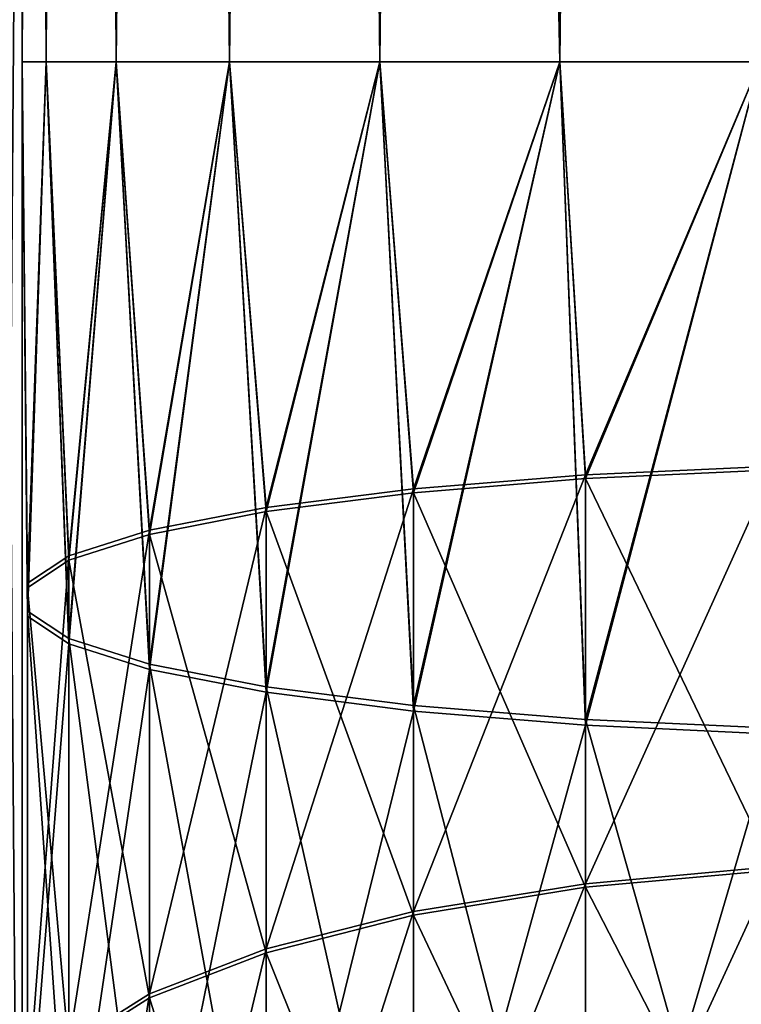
# Model space of a CAD drawing. Header units: inches. Extents: x -4.64 to 4.64, y -1.42 to 0.49.
# Tile 406 of 608: x 3.804 to 3.8489, y -1.1836 to -1.1224. Entities that reach past the tile are written whole.
import ezdxf

# ---------------------------------------------------------------- set-up
doc = ezdxf.new("R2010")
doc.units = ezdxf.units.IN
doc.header["$LTSCALE"] = 65.185185
doc.header["$MEASUREMENT"] = 0
for name, color, linetype in [('720', 7, 'CONTINUOUS'), ('75', 7, 'CONTINUOUS'), ('77', 7, 'CONTINUOUS'), ('81', 7, 'CONTINUOUS'), ('84', 7, 'CONTINUOUS')]:
    doc.layers.add(name, color=color, linetype=linetype)

msp = doc.modelspace()

# ---------------------------------------------------------------- linework, layer by layer
at = {"layer": '720', "color": 7, "linetype": 'CONTINUOUS', "true_color": 0xa2afbf}
for points in [[(3.80421, -1.053471, -8.41521), (3.802731, -1.243, -8.428339), (3.80421, -0.741, -8.41521), (3.80421, -1.053471, -8.41521)], [(3.80421, -0.741, -8.41521), (3.802731, -1.243, -8.428339), (3.802731, -0.741, -8.428339), (3.80421, -0.741, -8.41521)], [(3.80421, -1.243, -8.41521), (3.802731, -1.243, -8.428339), (3.80421, -1.053471, -8.41521), (3.80421, -1.243, -8.41521)], [(3.802731, -1.243, -8.402081), (3.80421, -1.243, -8.41521), (3.802731, -1.053471, -8.402081), (3.802731, -1.243, -8.402081)], [(3.802731, -1.053471, -8.402081), (3.80421, -1.243, -8.41521), (3.80421, -1.053471, -8.41521), (3.802731, -1.053471, -8.402081)]]:
    msp.add_3dface(points, dxfattribs=at)
at = {"layer": '75', "color": 7, "linetype": 'CONTINUOUS', "true_color": 0xa2afbf}
for points in [[(3.80569, -0.243, -8.798868), (3.80421, -0.243, -8.812), (3.805689, -1.125, -8.798871), (3.80569, -0.243, -8.798868)], [(3.80421, -0.243, -8.812), (3.80569, -0.243, -8.825132), (3.80421, -1.125, -8.812), (3.80421, -0.243, -8.812)], [(3.805689, -1.125, -8.798871), (3.80421, -0.243, -8.812), (3.80421, -1.125, -8.812), (3.805689, -1.125, -8.798871)], [(3.80421, -1.125, -8.812), (3.80569, -0.243, -8.825132), (3.805689, -1.125, -8.825129), (3.80421, -1.125, -8.812)], [(3.810053, -1.125, -8.786401), (3.80569, -0.243, -8.798868), (3.805689, -1.125, -8.798871), (3.810053, -1.125, -8.786401)], [(3.805689, -1.125, -8.825129), (3.80569, -0.243, -8.825132), (3.810053, -1.125, -8.837599), (3.805689, -1.125, -8.825129)], [(3.810055, -0.243, -8.786397), (3.80569, -0.243, -8.798868), (3.810053, -1.125, -8.786401), (3.810055, -0.243, -8.786397)], [(3.80569, -0.243, -8.825132), (3.810055, -0.243, -8.837603), (3.810053, -1.125, -8.837599), (3.80569, -0.243, -8.825132)], [(3.817082, -1.125, -8.775214), (3.810055, -0.243, -8.786397), (3.810053, -1.125, -8.786401), (3.817082, -1.125, -8.775214)], [(3.810053, -1.125, -8.837599), (3.810055, -0.243, -8.837603), (3.817082, -1.125, -8.848786), (3.810053, -1.125, -8.837599)], [(3.817083, -0.243, -8.775213), (3.810055, -0.243, -8.786397), (3.817082, -1.125, -8.775214), (3.817083, -0.243, -8.775213)], [(3.810055, -0.243, -8.837603), (3.817083, -0.243, -8.848787), (3.817082, -1.125, -8.848786), (3.810055, -0.243, -8.837603)], [(3.826424, -1.125, -8.765872), (3.817083, -0.243, -8.775213), (3.817082, -1.125, -8.775214), (3.826424, -1.125, -8.765872)], [(3.817083, -0.243, -8.848787), (3.826422, -0.243, -8.858127), (3.817082, -1.125, -8.848786), (3.817083, -0.243, -8.848787)], [(3.817082, -1.125, -8.848786), (3.826422, -0.243, -8.858127), (3.826424, -1.125, -8.858128), (3.817082, -1.125, -8.848786)], [(3.826422, -0.243, -8.765873), (3.817083, -0.243, -8.775213), (3.826424, -1.125, -8.765872), (3.826422, -0.243, -8.765873)], [(3.837609, -0.243, -8.758844), (3.826422, -0.243, -8.765873), (3.826424, -1.125, -8.765872), (3.837609, -0.243, -8.758844)], [(3.826422, -0.243, -8.858127), (3.837609, -0.243, -8.865156), (3.826424, -1.125, -8.858128), (3.826422, -0.243, -8.858127)], [(3.837611, -1.125, -8.758843), (3.837609, -0.243, -8.758844), (3.826424, -1.125, -8.765872), (3.837611, -1.125, -8.758843)], [(3.826424, -1.125, -8.858128), (3.837609, -0.243, -8.865156), (3.837611, -1.125, -8.865157), (3.826424, -1.125, -8.858128)], [(3.850079, -0.243, -8.75448), (3.837609, -0.243, -8.758844), (3.837611, -1.125, -8.758843), (3.850079, -0.243, -8.75448)], [(3.837609, -0.243, -8.865156), (3.850079, -0.243, -8.86952), (3.837611, -1.125, -8.865157), (3.837609, -0.243, -8.865156)], [(3.850081, -1.125, -8.754479), (3.850079, -0.243, -8.75448), (3.837611, -1.125, -8.758843), (3.850081, -1.125, -8.754479)], [(3.837611, -1.125, -8.865157), (3.850079, -0.243, -8.86952), (3.850081, -1.125, -8.869521), (3.837611, -1.125, -8.865157)]]:
    msp.add_3dface(points, dxfattribs=at)
at = {"layer": '77', "color": 7, "linetype": 'CONTINUOUS', "true_color": 0xa2afbf}
for points in [[(3.805689, -1.125, -8.798871), (3.80421, -1.125, -8.812), (3.804533, -1.157709, -8.803493), (3.805689, -1.125, -8.798871)], [(3.80421, -1.125, -8.812), (3.805689, -1.125, -8.825129), (3.804533, -1.159464, -8.815702), (3.80421, -1.125, -8.812)], [(3.804533, -1.157709, -8.803493), (3.80421, -1.125, -8.812), (3.804533, -1.159464, -8.815702), (3.804533, -1.157709, -8.803493)], [(3.807098, -1.155992, -8.791551), (3.805689, -1.125, -8.798871), (3.804533, -1.157709, -8.803493), (3.807098, -1.155992, -8.791551)], [(3.804533, -1.159464, -8.815702), (3.805689, -1.125, -8.825129), (3.807098, -1.161181, -8.827644), (3.804533, -1.159464, -8.815702)], [(3.810053, -1.125, -8.786401), (3.805689, -1.125, -8.798871), (3.807098, -1.155992, -8.791551), (3.810053, -1.125, -8.786401)], [(3.805689, -1.125, -8.825129), (3.810053, -1.125, -8.837599), (3.807098, -1.161181, -8.827644), (3.805689, -1.125, -8.825129)], [(3.812115, -1.154388, -8.780398), (3.810053, -1.125, -8.786401), (3.807098, -1.155992, -8.791551), (3.812115, -1.154388, -8.780398)], [(3.807098, -1.161181, -8.827644), (3.810053, -1.125, -8.837599), (3.812115, -1.162785, -8.838798), (3.807098, -1.161181, -8.827644)], [(3.817082, -1.125, -8.775214), (3.810053, -1.125, -8.786401), (3.812115, -1.154388, -8.780398), (3.817082, -1.125, -8.775214)], [(3.810053, -1.125, -8.837599), (3.817082, -1.125, -8.848786), (3.812115, -1.162785, -8.838798), (3.810053, -1.125, -8.837599)], [(3.819364, -1.152968, -8.770521), (3.817082, -1.125, -8.775214), (3.812115, -1.154388, -8.780398), (3.819364, -1.152968, -8.770521)], [(3.812115, -1.162785, -8.838798), (3.817082, -1.125, -8.848786), (3.819364, -1.164205, -8.848675), (3.812115, -1.162785, -8.838798)], [(3.826424, -1.125, -8.765872), (3.817082, -1.125, -8.775214), (3.819364, -1.152968, -8.770521), (3.826424, -1.125, -8.765872)], [(3.817082, -1.125, -8.848786), (3.826424, -1.125, -8.858128), (3.819364, -1.164205, -8.848675), (3.817082, -1.125, -8.848786)], [(3.828531, -1.151793, -8.762352), (3.826424, -1.125, -8.765872), (3.819364, -1.152968, -8.770521), (3.828531, -1.151793, -8.762352)], [(3.819364, -1.164205, -8.848675), (3.826424, -1.125, -8.858128), (3.828531, -1.165379, -8.856844), (3.819364, -1.164205, -8.848675)], [(3.837611, -1.125, -8.758843), (3.826424, -1.125, -8.765872), (3.828531, -1.151793, -8.762352), (3.837611, -1.125, -8.758843)], [(3.826424, -1.125, -8.858128), (3.837611, -1.125, -8.865157), (3.828531, -1.165379, -8.856844), (3.826424, -1.125, -8.858128)], [(3.839213, -1.150916, -8.756247), (3.837611, -1.125, -8.758843), (3.828531, -1.151793, -8.762352), (3.839213, -1.150916, -8.756247)], [(3.828531, -1.165379, -8.856844), (3.837611, -1.125, -8.865157), (3.839213, -1.166257, -8.862948), (3.828531, -1.165379, -8.856844)], [(3.850081, -1.125, -8.754479), (3.837611, -1.125, -8.758843), (3.839213, -1.150916, -8.756247), (3.850081, -1.125, -8.754479)], [(3.837611, -1.125, -8.865157), (3.850081, -1.125, -8.869521), (3.839213, -1.166257, -8.862948), (3.837611, -1.125, -8.865157)], [(3.850943, -1.150373, -8.752475), (3.850081, -1.125, -8.754479), (3.839213, -1.150916, -8.756247), (3.850943, -1.150373, -8.752475)], [(3.839213, -1.166257, -8.862948), (3.850081, -1.125, -8.869521), (3.850943, -1.166799, -8.866721), (3.839213, -1.166257, -8.862948)], [(3.839213, -1.150916, -8.756247), (3.828531, -1.151793, -8.762352), (3.839213, -1.176329, -8.750717), (3.839213, -1.150916, -8.756247)], [(3.850943, -1.150373, -8.752475), (3.839213, -1.150916, -8.756247), (3.850943, -1.175254, -8.74706), (3.850943, -1.150373, -8.752475)], [(3.850943, -1.175254, -8.74706), (3.839213, -1.150916, -8.756247), (3.839213, -1.176329, -8.750717), (3.850943, -1.175254, -8.74706)], [(3.828531, -1.151793, -8.762352), (3.819364, -1.152968, -8.770521), (3.828531, -1.178067, -8.756634), (3.828531, -1.151793, -8.762352)], [(3.839213, -1.176329, -8.750717), (3.828531, -1.151793, -8.762352), (3.828531, -1.178067, -8.756634), (3.839213, -1.176329, -8.750717)], [(3.819364, -1.152968, -8.770521), (3.812115, -1.154388, -8.780398), (3.819364, -1.180393, -8.764553), (3.819364, -1.152968, -8.770521)], [(3.828531, -1.178067, -8.756634), (3.819364, -1.152968, -8.770521), (3.819364, -1.180393, -8.764553), (3.828531, -1.178067, -8.756634)], [(3.812115, -1.154388, -8.780398), (3.807098, -1.155992, -8.791551), (3.812115, -1.183206, -8.774127), (3.812115, -1.154388, -8.780398)], [(3.819364, -1.180393, -8.764553), (3.812115, -1.154388, -8.780398), (3.812115, -1.183206, -8.774127), (3.819364, -1.180393, -8.764553)], [(3.807098, -1.155992, -8.791551), (3.804533, -1.157709, -8.803493), (3.807098, -1.186382, -8.784938), (3.807098, -1.155992, -8.791551)], [(3.812115, -1.183206, -8.774127), (3.807098, -1.155992, -8.791551), (3.807098, -1.186382, -8.784938), (3.812115, -1.183206, -8.774127)], [(3.804533, -1.157709, -8.803493), (3.804533, -1.159464, -8.815702), (3.804533, -1.189783, -8.796514), (3.804533, -1.157709, -8.803493)], [(3.807098, -1.186382, -8.784938), (3.804533, -1.157709, -8.803493), (3.804533, -1.189783, -8.796514), (3.807098, -1.186382, -8.784938)], [(3.804533, -1.159464, -8.815702), (3.807098, -1.161181, -8.827644), (3.804533, -1.19326, -8.808348), (3.804533, -1.159464, -8.815702)], [(3.804533, -1.189783, -8.796514), (3.804533, -1.159464, -8.815702), (3.804533, -1.19326, -8.808348), (3.804533, -1.189783, -8.796514)], [(3.804533, -1.19326, -8.808348), (3.807098, -1.161181, -8.827644), (3.807098, -1.19666, -8.819924), (3.804533, -1.19326, -8.808348)], [(3.807098, -1.161181, -8.827644), (3.812115, -1.162785, -8.838798), (3.807098, -1.19666, -8.819924), (3.807098, -1.161181, -8.827644)], [(3.807098, -1.19666, -8.819924), (3.812115, -1.162785, -8.838798), (3.812115, -1.199836, -8.830735), (3.807098, -1.19666, -8.819924)], [(3.812115, -1.162785, -8.838798), (3.819364, -1.164205, -8.848675), (3.812115, -1.199836, -8.830735), (3.812115, -1.162785, -8.838798)], [(3.812115, -1.199836, -8.830735), (3.819364, -1.164205, -8.848675), (3.819364, -1.202649, -8.840309), (3.812115, -1.199836, -8.830735)], [(3.819364, -1.164205, -8.848675), (3.828531, -1.165379, -8.856844), (3.819364, -1.202649, -8.840309), (3.819364, -1.164205, -8.848675)], [(3.819364, -1.202649, -8.840309), (3.828531, -1.165379, -8.856844), (3.828531, -1.204975, -8.848227), (3.819364, -1.202649, -8.840309)], [(3.828531, -1.165379, -8.856844), (3.839213, -1.166257, -8.862948), (3.828531, -1.204975, -8.848227), (3.828531, -1.165379, -8.856844)], [(3.828531, -1.204975, -8.848227), (3.839213, -1.166257, -8.862948), (3.839213, -1.206714, -8.854145), (3.828531, -1.204975, -8.848227)], [(3.839213, -1.166257, -8.862948), (3.850943, -1.166799, -8.866721), (3.839213, -1.206714, -8.854145), (3.839213, -1.166257, -8.862948)], [(3.839213, -1.206714, -8.854145), (3.850943, -1.166799, -8.866721), (3.850943, -1.207788, -8.857802), (3.839213, -1.206714, -8.854145)], [(3.850943, -1.175254, -8.74706), (3.839213, -1.176329, -8.750717), (3.850943, -1.19911, -8.738156), (3.850943, -1.175254, -8.74706)], [(3.839213, -1.176329, -8.750717), (3.828531, -1.178067, -8.756634), (3.839213, -1.200695, -8.741623), (3.839213, -1.176329, -8.750717)], [(3.850943, -1.19911, -8.738156), (3.839213, -1.176329, -8.750717), (3.839213, -1.200695, -8.741623), (3.850943, -1.19911, -8.738156)], [(3.828531, -1.178067, -8.756634), (3.819364, -1.180393, -8.764553), (3.828531, -1.203258, -8.747232), (3.828531, -1.178067, -8.756634)], [(3.839213, -1.200695, -8.741623), (3.828531, -1.178067, -8.756634), (3.828531, -1.203258, -8.747232), (3.839213, -1.200695, -8.741623)], [(3.819364, -1.180393, -8.764553), (3.812115, -1.183206, -8.774127), (3.819364, -1.206689, -8.754739), (3.819364, -1.180393, -8.764553)], [(3.828531, -1.203258, -8.747232), (3.819364, -1.180393, -8.764553), (3.819364, -1.206689, -8.754739), (3.828531, -1.203258, -8.747232)], [(3.812115, -1.183206, -8.774127), (3.807098, -1.186382, -8.784938), (3.812115, -1.210837, -8.763814), (3.812115, -1.183206, -8.774127)], [(3.819364, -1.206689, -8.754739), (3.812115, -1.183206, -8.774127), (3.812115, -1.210837, -8.763814), (3.819364, -1.206689, -8.754739)]]:
    msp.add_3dface(points, dxfattribs=at)
at = {"layer": '81', "color": 7, "linetype": 'CONTINUOUS', "true_color": 0xa2afbf}
for points in [[(3.804533, -1.157416, 8.804535), (3.804533, -1.159156, 8.816746), (3.80421, -1.125, 8.813), (3.804533, -1.157416, 8.804535)], [(3.805689, -1.125, 8.799871), (3.804533, -1.157416, 8.804535), (3.80421, -1.125, 8.813), (3.805689, -1.125, 8.799871)], [(3.80421, -1.125, 8.813), (3.804533, -1.159156, 8.816746), (3.805689, -1.125, 8.826129), (3.80421, -1.125, 8.813)], [(3.807098, -1.155715, 8.792591), (3.804533, -1.157416, 8.804535), (3.805689, -1.125, 8.799871), (3.807098, -1.155715, 8.792591)], [(3.804533, -1.159156, 8.816746), (3.807098, -1.160858, 8.828691), (3.805689, -1.125, 8.826129), (3.804533, -1.159156, 8.816746)], [(3.810053, -1.125, 8.787401), (3.807098, -1.155715, 8.792591), (3.805689, -1.125, 8.799871), (3.810053, -1.125, 8.787401)], [(3.805689, -1.125, 8.826129), (3.807098, -1.160858, 8.828691), (3.810053, -1.125, 8.838599), (3.805689, -1.125, 8.826129)], [(3.812115, -1.154125, 8.781436), (3.807098, -1.155715, 8.792591), (3.810053, -1.125, 8.787401), (3.812115, -1.154125, 8.781436)], [(3.807098, -1.160858, 8.828691), (3.812115, -1.162447, 8.839846), (3.810053, -1.125, 8.838599), (3.807098, -1.160858, 8.828691)], [(3.817082, -1.125, 8.776214), (3.812115, -1.154125, 8.781436), (3.810053, -1.125, 8.787401), (3.817082, -1.125, 8.776214)], [(3.810053, -1.125, 8.838599), (3.812115, -1.162447, 8.839846), (3.817082, -1.125, 8.849786), (3.810053, -1.125, 8.838599)], [(3.819364, -1.152718, 8.771557), (3.812115, -1.154125, 8.781436), (3.817082, -1.125, 8.776214), (3.819364, -1.152718, 8.771557)], [(3.812115, -1.162447, 8.839846), (3.819364, -1.163854, 8.849725), (3.817082, -1.125, 8.849786), (3.812115, -1.162447, 8.839846)], [(3.826424, -1.125, 8.766872), (3.819364, -1.152718, 8.771557), (3.817082, -1.125, 8.776214), (3.826424, -1.125, 8.766872)], [(3.817082, -1.125, 8.849786), (3.819364, -1.163854, 8.849725), (3.826424, -1.125, 8.859128), (3.817082, -1.125, 8.849786)], [(3.828531, -1.151554, 8.763386), (3.819364, -1.152718, 8.771557), (3.826424, -1.125, 8.766872), (3.828531, -1.151554, 8.763386)], [(3.819364, -1.163854, 8.849725), (3.828531, -1.165018, 8.857896), (3.826424, -1.125, 8.859128), (3.819364, -1.163854, 8.849725)], [(3.837611, -1.125, 8.759843), (3.828531, -1.151554, 8.763386), (3.826424, -1.125, 8.766872), (3.837611, -1.125, 8.759843)], [(3.826424, -1.125, 8.859128), (3.828531, -1.165018, 8.857896), (3.837611, -1.125, 8.866157), (3.826424, -1.125, 8.859128)], [(3.839213, -1.150684, 8.75728), (3.828531, -1.151554, 8.763386), (3.837611, -1.125, 8.759843), (3.839213, -1.150684, 8.75728)], [(3.828531, -1.165018, 8.857896), (3.839213, -1.165888, 8.864001), (3.837611, -1.125, 8.866157), (3.828531, -1.165018, 8.857896)], [(3.850081, -1.125, 8.755479), (3.839213, -1.150684, 8.75728), (3.837611, -1.125, 8.759843), (3.850081, -1.125, 8.755479)], [(3.837611, -1.125, 8.866157), (3.839213, -1.165888, 8.864001), (3.850081, -1.125, 8.870521), (3.837611, -1.125, 8.866157)], [(3.850943, -1.150146, 8.753507), (3.839213, -1.150684, 8.75728), (3.850081, -1.125, 8.755479), (3.850943, -1.150146, 8.753507)], [(3.839213, -1.165888, 8.864001), (3.850943, -1.166426, 8.867775), (3.850081, -1.125, 8.870521), (3.839213, -1.165888, 8.864001)], [(3.850943, -1.175034, 8.748125), (3.839213, -1.176104, 8.751783), (3.850943, -1.150146, 8.753507), (3.850943, -1.175034, 8.748125)], [(3.850943, -1.150146, 8.753507), (3.839213, -1.176104, 8.751783), (3.839213, -1.150684, 8.75728), (3.850943, -1.150146, 8.753507)], [(3.839213, -1.176104, 8.751783), (3.828531, -1.177835, 8.757702), (3.839213, -1.150684, 8.75728), (3.839213, -1.176104, 8.751783)], [(3.839213, -1.150684, 8.75728), (3.828531, -1.177835, 8.757702), (3.828531, -1.151554, 8.763386), (3.839213, -1.150684, 8.75728)], [(3.828531, -1.177835, 8.757702), (3.819364, -1.180151, 8.765624), (3.828531, -1.151554, 8.763386), (3.828531, -1.177835, 8.757702)], [(3.828531, -1.151554, 8.763386), (3.819364, -1.180151, 8.765624), (3.819364, -1.152718, 8.771557), (3.828531, -1.151554, 8.763386)], [(3.819364, -1.180151, 8.765624), (3.812115, -1.182951, 8.775202), (3.819364, -1.152718, 8.771557), (3.819364, -1.180151, 8.765624)], [(3.819364, -1.152718, 8.771557), (3.812115, -1.182951, 8.775202), (3.812115, -1.154125, 8.781436), (3.819364, -1.152718, 8.771557)], [(3.812115, -1.182951, 8.775202), (3.807098, -1.186114, 8.786017), (3.812115, -1.154125, 8.781436), (3.812115, -1.182951, 8.775202)], [(3.812115, -1.154125, 8.781436), (3.807098, -1.186114, 8.786017), (3.807098, -1.155715, 8.792591), (3.812115, -1.154125, 8.781436)], [(3.807098, -1.186114, 8.786017), (3.804533, -1.189499, 8.797597), (3.807098, -1.155715, 8.792591), (3.807098, -1.186114, 8.786017)], [(3.807098, -1.155715, 8.792591), (3.804533, -1.189499, 8.797597), (3.804533, -1.157416, 8.804535), (3.807098, -1.155715, 8.792591)], [(3.804533, -1.189499, 8.797597), (3.804533, -1.192961, 8.809435), (3.804533, -1.157416, 8.804535), (3.804533, -1.189499, 8.797597)], [(3.804533, -1.157416, 8.804535), (3.804533, -1.192961, 8.809435), (3.804533, -1.159156, 8.816746), (3.804533, -1.157416, 8.804535)], [(3.804533, -1.192961, 8.809435), (3.807098, -1.196347, 8.821015), (3.804533, -1.159156, 8.816746), (3.804533, -1.192961, 8.809435)], [(3.804533, -1.159156, 8.816746), (3.807098, -1.196347, 8.821015), (3.807098, -1.160858, 8.828691), (3.804533, -1.159156, 8.816746)], [(3.807098, -1.196347, 8.821015), (3.812115, -1.199509, 8.831831), (3.807098, -1.160858, 8.828691), (3.807098, -1.196347, 8.821015)], [(3.807098, -1.160858, 8.828691), (3.812115, -1.199509, 8.831831), (3.812115, -1.162447, 8.839846), (3.807098, -1.160858, 8.828691)], [(3.812115, -1.199509, 8.831831), (3.819364, -1.202309, 8.841408), (3.812115, -1.162447, 8.839846), (3.812115, -1.199509, 8.831831)], [(3.812115, -1.162447, 8.839846), (3.819364, -1.202309, 8.841408), (3.819364, -1.163854, 8.849725), (3.812115, -1.162447, 8.839846)], [(3.819364, -1.202309, 8.841408), (3.828531, -1.204625, 8.84933), (3.819364, -1.163854, 8.849725), (3.819364, -1.202309, 8.841408)], [(3.819364, -1.163854, 8.849725), (3.828531, -1.204625, 8.84933), (3.828531, -1.165018, 8.857896), (3.819364, -1.163854, 8.849725)], [(3.828531, -1.204625, 8.84933), (3.839213, -1.206356, 8.855249), (3.828531, -1.165018, 8.857896), (3.828531, -1.204625, 8.84933)], [(3.828531, -1.165018, 8.857896), (3.839213, -1.206356, 8.855249), (3.839213, -1.165888, 8.864001), (3.828531, -1.165018, 8.857896)], [(3.839213, -1.206356, 8.855249), (3.850943, -1.207426, 8.858908), (3.839213, -1.165888, 8.864001), (3.839213, -1.206356, 8.855249)], [(3.839213, -1.165888, 8.864001), (3.850943, -1.207426, 8.858908), (3.850943, -1.166426, 8.867775), (3.839213, -1.165888, 8.864001)], [(3.850943, -1.198902, 8.739252), (3.839213, -1.200482, 8.74272), (3.850943, -1.175034, 8.748125), (3.850943, -1.198902, 8.739252)], [(3.850943, -1.175034, 8.748125), (3.839213, -1.200482, 8.74272), (3.839213, -1.176104, 8.751783), (3.850943, -1.175034, 8.748125)], [(3.839213, -1.200482, 8.74272), (3.828531, -1.203038, 8.748333), (3.839213, -1.176104, 8.751783), (3.839213, -1.200482, 8.74272)], [(3.839213, -1.176104, 8.751783), (3.828531, -1.203038, 8.748333), (3.828531, -1.177835, 8.757702), (3.839213, -1.176104, 8.751783)], [(3.828531, -1.203038, 8.748333), (3.819364, -1.206459, 8.755844), (3.828531, -1.177835, 8.757702), (3.828531, -1.203038, 8.748333)], [(3.828531, -1.177835, 8.757702), (3.819364, -1.206459, 8.755844), (3.819364, -1.180151, 8.765624), (3.828531, -1.177835, 8.757702)], [(3.819364, -1.206459, 8.755844), (3.812115, -1.210595, 8.764925), (3.819364, -1.180151, 8.765624), (3.819364, -1.206459, 8.755844)], [(3.819364, -1.180151, 8.765624), (3.812115, -1.210595, 8.764925), (3.812115, -1.182951, 8.775202), (3.819364, -1.180151, 8.765624)], [(3.812115, -1.210595, 8.764925), (3.807098, -1.215266, 8.775179), (3.812115, -1.182951, 8.775202), (3.812115, -1.210595, 8.764925)], [(3.812115, -1.182951, 8.775202), (3.807098, -1.215266, 8.775179), (3.807098, -1.186114, 8.786017), (3.812115, -1.182951, 8.775202)]]:
    msp.add_3dface(points, dxfattribs=at)
at = {"layer": '84', "color": 7, "linetype": 'CONTINUOUS', "true_color": 0xa2afbf}
for points in [[(3.805689, -1.125, 8.799871), (3.80421, -1.125, 8.813), (3.804211, -0.243, 8.8126), (3.805689, -1.125, 8.799871)], [(3.80421, -1.125, 8.813), (3.805689, -1.125, 8.826129), (3.80559, -0.243, 8.825684), (3.80421, -1.125, 8.813)], [(3.80421, -1.125, 8.813), (3.80559, -0.243, 8.825684), (3.804211, -0.243, 8.8126), (3.80421, -1.125, 8.813)], [(3.805689, -1.125, 8.799871), (3.804211, -0.243, 8.8126), (3.805767, -0.243, 8.799534), (3.805689, -1.125, 8.799871)], [(3.805689, -1.125, 8.826129), (3.809832, -0.243, 8.838135), (3.80559, -0.243, 8.825684), (3.805689, -1.125, 8.826129)], [(3.810053, -1.125, 8.787401), (3.805689, -1.125, 8.799871), (3.805767, -0.243, 8.799534), (3.810053, -1.125, 8.787401)], [(3.805689, -1.125, 8.826129), (3.810053, -1.125, 8.838599), (3.809832, -0.243, 8.838135), (3.805689, -1.125, 8.826129)], [(3.810053, -1.125, 8.787401), (3.805767, -0.243, 8.799534), (3.810179, -0.243, 8.787141), (3.810053, -1.125, 8.787401)], [(3.810053, -1.125, 8.838599), (3.816727, -0.493, 8.849336), (3.809832, -0.243, 8.838135), (3.810053, -1.125, 8.838599)], [(3.817082, -1.125, 8.776214), (3.810053, -1.125, 8.787401), (3.810179, -0.243, 8.787141), (3.817082, -1.125, 8.776214)], [(3.817082, -1.125, 8.776214), (3.810179, -0.243, 8.787141), (3.817225, -0.243, 8.776035), (3.817082, -1.125, 8.776214)], [(3.826424, -1.125, 8.766872), (3.817082, -1.125, 8.776214), (3.817225, -0.243, 8.776035), (3.826424, -1.125, 8.766872)], [(3.826424, -1.125, 8.766872), (3.817225, -0.243, 8.776035), (3.826558, -0.243, 8.766766), (3.826424, -1.125, 8.766872)], [(3.837611, -1.125, 8.759843), (3.826424, -1.125, 8.766872), (3.826558, -0.243, 8.766766), (3.837611, -1.125, 8.759843)], [(3.837611, -1.125, 8.759843), (3.826558, -0.243, 8.766766), (3.837711, -0.243, 8.759795), (3.837611, -1.125, 8.759843)], [(3.826874, -0.243, 8.859483), (3.826874, -0.493, 8.859483), (3.837611, -1.125, 8.866157), (3.826874, -0.243, 8.859483)], [(3.826874, -0.243, 8.859483), (3.837611, -1.125, 8.866157), (3.837954, -0.243, 8.866321), (3.826874, -0.243, 8.859483)], [(3.850081, -1.125, 8.755479), (3.837611, -1.125, 8.759843), (3.837711, -0.243, 8.759795), (3.850081, -1.125, 8.755479)], [(3.837611, -1.125, 8.866157), (3.850081, -1.125, 8.870521), (3.837954, -0.243, 8.866321), (3.837611, -1.125, 8.866157)], [(3.850081, -1.125, 8.755479), (3.837711, -0.243, 8.759795), (3.850134, -0.243, 8.755467), (3.850081, -1.125, 8.755479)], [(3.850081, -1.125, 8.870521), (3.850265, -0.243, 8.870562), (3.837954, -0.243, 8.866321), (3.850081, -1.125, 8.870521)], [(3.816727, -0.493, 8.849336), (3.810053, -1.125, 8.838599), (3.817082, -1.125, 8.849786), (3.816727, -0.493, 8.849336)], [(3.821491, -0.493, 8.854719), (3.816727, -0.493, 8.849336), (3.817082, -1.125, 8.849786), (3.821491, -0.493, 8.854719)], [(3.821491, -0.493, 8.854719), (3.817082, -1.125, 8.849786), (3.826424, -1.125, 8.859128), (3.821491, -0.493, 8.854719)], [(3.826874, -0.493, 8.859483), (3.821491, -0.493, 8.854719), (3.826424, -1.125, 8.859128), (3.826874, -0.493, 8.859483)], [(3.826874, -0.493, 8.859483), (3.826424, -1.125, 8.859128), (3.837611, -1.125, 8.866157), (3.826874, -0.493, 8.859483)]]:
    msp.add_3dface(points, dxfattribs=at)

doc.saveas('drawing.dxf')
